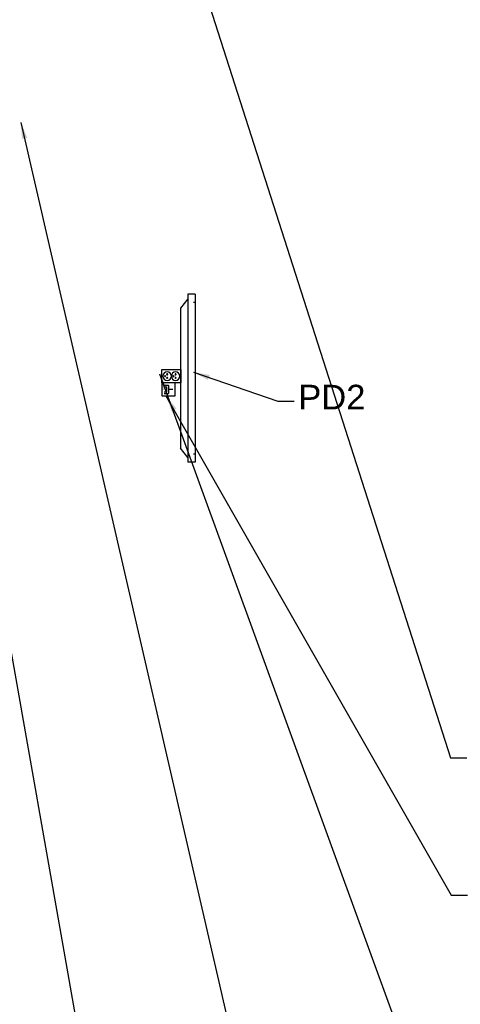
# Model space of a CAD drawing. Header units: millimetres. Extents: x 40090 to 187415, y -53271 to 40260.
# Tile 292 of 406: x 138083 to 140760, y 9589 to 15574. Entities that reach past the tile are written whole.
import ezdxf

# ---------------------------------------------------------------- set-up
doc = ezdxf.new("R2010")
doc.units = ezdxf.units.MM
for name, color, linetype in [('AVM_nárokLAN', 30, 'Continuous'), ('AVM_nároky_silnoproudu', 170, 'Continuous'), ('AVM_nároky_slaboproudu', 30, 'Continuous'), ('AVM_plazma', 5, 'Continuous'), ('AVM_reproduktor', 6, 'Continuous'), ('AVM_sp_230VAC', 170, 'Continuous')]:
    doc.layers.add(name, color=color, linetype=linetype)
doc.styles.add('AVM', font='arial.ttf')
doc.styles.get("Standard").update_dxf_attribs({"font": 'arial.ttf'})
doc.dimstyles.new('AVM-1_50', dxfattribs={"dimscale": 40, "dimtxt": 2.5, "dimasz": 2.5, "dimexe": 1.25, "dimexo": 0.625, "dimtad": 1, "dimdec": 0, "dimrnd": 1, "dimtxsty": 'AVM', "dimcen": 2.5, "dimclrd": 256, "dimclre": 256, "dimclrt": 256, "dimadec": 0, "dimazin": 0, "dimtfac": 1, "dimtdec": 0, "dimtmove": 0, "dimatfit": 3, "dimfxl": 0, "dimarcsym": 0})

# ---------------------------------------------------------------- blocks, each defined once
blk = doc.blocks.new('Panasonic42-top')
for p, q in [((-510, 0), (-510, -44)), ((-510, 0), (510, 0)), ((-461, 0), (-461, -10)), ((461, 0), (461, -10)), ((-510, -44), (510, -44)), ((-482, -44), (-426, -89)), ((482, -44), (426, -89)), ((510, 0), (510, -44)), ((-426, -89), (426, -89))]:
    blk.add_line(p, q)
blk = doc.blocks.new('ZásuvkaLAN')
for p, q in [((14.4, 65.6), (14.4, 40)), ((24.7, 65.6), (24.7, 50.4)), ((54.9, 65.6), (54.9, 50.4)), ((65.6, 65.6), (65.6, 40)), ((14.4, 40), (65.6, 40)), ((54.9, 50.4), (24.7, 50.4)), ((40, 40), (40, 14.4))]:
    blk.add_line(p, q)
blk.add_lwpolyline([(80, 0), (0, 0), (0, 80), (80, 80)], close=True)
blk = doc.blocks.new('Dvouzásuvka230V')
blk.add_lwpolyline([(0, 0), (80, 0), (80, 115), (0, 115)], close=True)
for centre, radius in [((40, 83.1), 25.6), ((29.2, 83.1), 3.1), ((40, 95.7), 3.1), ((50.8, 83.1), 3.1), ((40, 31.9), 25.6), ((29.2, 31.9), 3.1), ((40, 44.6), 3.1), ((50.8, 31.9), 3.1)]:
    blk.add_circle(centre, radius)

msp = doc.modelspace()

# ---------------------------------------------------------------- block references
at = {"layer": 'AVM_nároky_silnoproudu', "xscale": -1, "rotation": 90}
msp.add_blockref('Dvouzásuvka230V', (139061.7, 13447.3), dxfattribs=at)
at = {"layer": 'AVM_nároky_slaboproudu', "xscale": -1, "rotation": 90}
msp.add_blockref('ZásuvkaLAN', (139026.7, 13367.3), dxfattribs=at)
at = {"layer": 'AVM_plazma', "rotation": 270}
msp.add_blockref('Panasonic42-top', (139149, 13394.7), dxfattribs=at)

# ---------------------------------------------------------------- texts
at = {"layer": 'AVM_reproduktor', "insert": (139775.5, 13204.7), "char_height": 150, "width": 1361.318, "attachment_point": 7}
msp.add_mtext('PD2', dxfattribs=at)

# ---------------------------------------------------------------- leaders
at = {"layer": 'AVM_nárokLAN', "annotation_type": 0, "has_hookline": 1, "hookline_direction": 0}
for points, text_width in [([(136352.7, 21330.2), (137349.8, 6665.4), (137449.8, 6665.4)], 4983.4), ([(138971.2, 13288.5), (140704.1, 10251.7), (140804.1, 10251.7)], 3026.1)]:
    msp.add_leader(points, dimstyle='AVM-1_50', override={"dimgap": 0.625, "dimtad": 0}, dxfattribs=dict(at, text_width=text_width))
at = {"layer": 'AVM_reproduktor', "annotation_type": 0, "has_hookline": 1, "hookline_direction": 0, "text_width": 380.4}
msp.add_leader([(139137.6, 13431.6), (139650.5, 13254.7), (139750.5, 13254.7)], dimstyle='AVM-1_50', override={"dimgap": 0.625, "dimtad": 0}, dxfattribs=at)
at = {"layer": 'AVM_sp_230VAC', "annotation_type": 0, "has_hookline": 1, "hookline_direction": 0}
for points, text_width in [([(136317.8, 21428.9), (138801.1, 7355.8), (138901.1, 7355.8)], 4020.5), ([(138090.1, 19236), (140699.9, 11086.4), (140799.9, 11086.4)], 3632.3), ([(138090.1, 14949.6), (139688.7, 8001.5), (139788.7, 8001.5)], 3632.3), ([(138932.6, 13420.5), (140453.8, 9236.2), (140553.8, 9236.2)], 4020.5)]:
    msp.add_leader(points, dimstyle='AVM-1_50', override={"dimgap": 0.625, "dimtad": 0}, dxfattribs=dict(at, text_width=text_width))

doc.saveas('drawing.dxf')
